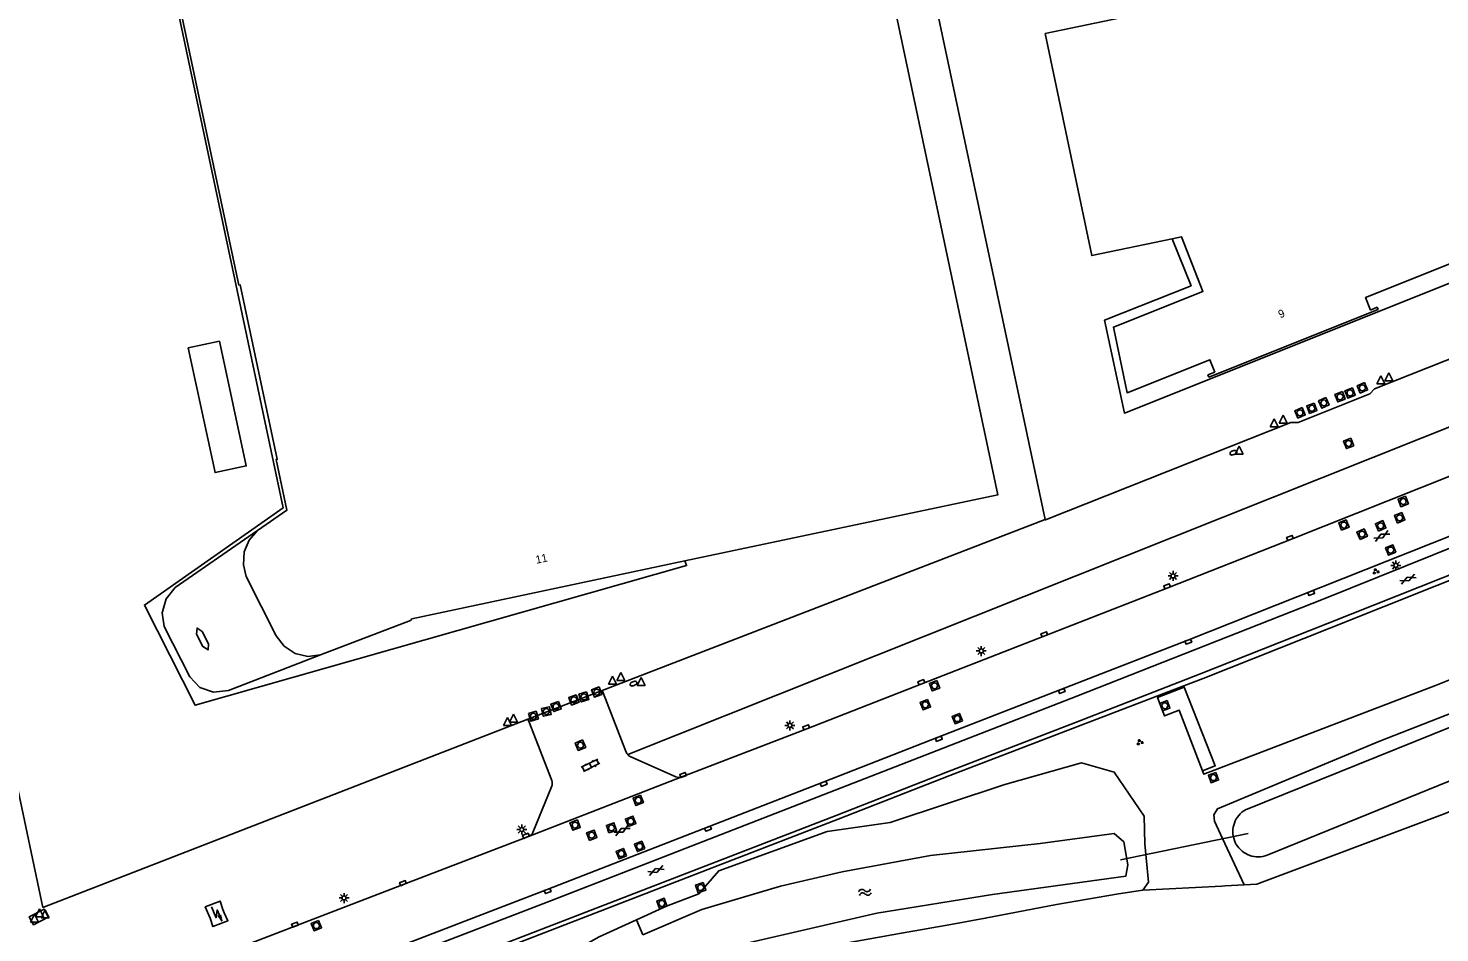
# Model space of a CAD drawing. Extents: x 131000 to 133013, y 393000 to 396501.
# Drawn here: x 131607.8 to 131784.2, y 394057.6 to 394170.7 of the extents above; entities that cross this region are included whole.
import ezdxf

# ---------------------------------------------------------------- set-up
doc = ezdxf.new("R2010")
doc.units = 0
for name, color, linetype in [('gg-afsc-hekwerk', 7, 'Continuous'), ('gg-afsc-muur', 7, 'Continuous'), ('gg-anno-huisnummerreeks BGT', 7, 'Continuous'), ('gg-bbg-hoofdgebouw', 7, 'Continuous'), ('gg-bbg-lage trafo', 7, 'Continuous'), ('gg-bbg-luifel en loopbrug', 7, 'Continuous'), ('gg-bbg-onder overbouw', 7, 'Continuous'), ('gg-bbg-overig bouwwerk', 7, 'Continuous'), ('gg-bbg-pand overbouw', 7, 'Continuous'), ('gg-bbg-pilaar onder overbouw', 7, 'Continuous'), ('gg-knt-verharding', 7, 'Continuous'), ('gg-kntw-bovenkant insteek waterloop', 7, 'Continuous'), ('gg-kwrk-duiker nz buis', 7, 'Continuous'), ('gg-kwrk-kunstwerk', 7, 'Continuous'), ('gt-grn-groengrens', 7, 'Continuous'), ('gt-symb-brandkraan', 7, 'Continuous'), ('gt-symb-gesloten verharding', 7, 'Continuous'), ('gt-symb-groenvak', 7, 'Continuous'), ('gt-symb-klinker verharding', 7, 'Continuous'), ('gt-symb-kolk', 7, 'Continuous'), ('gt-symb-lichtmast', 7, 'Continuous'), ('gt-symb-rioolschacht', 7, 'Continuous'), ('gt-symb-trafo symbool', 7, 'Continuous'), ('gt-symb-waterafsluiter', 7, 'Continuous'), ('gt-symb-watersymbool', 7, 'Continuous'), ('gx-grn-maaiveld', 7, 'Continuous')]:
    doc.layers.add(name, color=color, linetype=linetype)

# ---------------------------------------------------------------- blocks, each defined once
blk = doc.blocks.new('gt0-BR')
at = {"layer": 'gt-symb-brandkraan'}
for centre, radius, start, end in [((-0.24, 0), 0.206, 107.5669, 252.4331), ((0.6, -2.66), 3, 106.892, 107.5669), ((0, -0.69), 0.938, 73.108, 106.892), ((-0.6, -2.66), 3, 72.4331, 73.108), ((0.24, 0), 0.206, 287.567, 72.4331), ((0.6, 2.66), 3, 252.4331, 253.108), ((0, 0.69), 0.938, 253.108, 286.8921), ((-0.6, 2.66), 3, 286.8921, 287.567)]:
    blk.add_arc(centre, radius, start, end, dxfattribs=at)
blk = doc.blocks.new('gt0-WAFSL')
at = {"layer": 'gt-symb-waterafsluiter'}
for p, q in [((-0.5, -0.33), (0, 0.67)), ((0, 0.67), (0.5, -0.33)), ((0.5, -0.33), (-0.5, -0.33))]:
    blk.add_line(p, q, dxfattribs=at)
blk = doc.blocks.new('gt0-RS')
at = {"layer": 'gt-symb-rioolschacht'}
blk.add_lwpolyline([(-0.5, -0.5), (0.5, -0.5), (0.5, 0.5), (-0.5, 0.5)], close=True, dxfattribs=at)
blk.add_circle((0, 0), 0.375, dxfattribs=at)
blk = doc.blocks.new('gt0-LMAST')
at = {"layer": 'gt-symb-lichtmast'}
for p, q in [((-0.18, 0.17), (-0.45, 0.44)), ((-0.01, 0.25), (-0.01, 0.62)), ((0.17, 0.17), (0.44, 0.44)), ((-0.26, 0), (-0.63, 0)), ((-0.18, -0.18), (-0.45, -0.45)), ((-0.01, -0.25), (-0.01, -0.63)), ((0.44, -0.45), (0.17, -0.18)), ((0.24, 0), (0.62, 0))]:
    blk.add_line(p, q, dxfattribs=at)
blk.add_circle((-0.01, 0), 0.25, dxfattribs=at)
blk = doc.blocks.new('gt0-KOLK')
at = {"layer": 'gt-symb-kolk'}
blk.add_lwpolyline([(0, 0), (0.37, 0), (0.37, 0.4), (-0.38, 0.4), (-0.38, 0), (0, 0)], dxfattribs=at)
blk = doc.blocks.new('gt0-GRVAK')
at = {"layer": 'gt-symb-groenvak'}
for p, q in [((-0.11, 0.19), (-0.23, 0.24)), ((-0.18, 0.15), (0.09, 0.15)), ((-0.09, 0.21), (-0.16, 0.32)), ((-0.05, 0.21), (-0.05, 0.39)), ((0, 0.21), (0.06, 0.32)), ((0.02, 0.19), (0.13, 0.24)), ((0.26, -0.05), (0.2, 0.06)), ((0.31, -0.05), (0.31, 0.13)), ((0.35, -0.05), (0.41, 0.06)), ((-0.24, -0.23), (-0.36, -0.18)), ((-0.32, -0.26), (-0.05, -0.26)), ((-0.23, -0.21), (-0.29, -0.09)), ((-0.18, -0.2), (-0.18, -0.02)), ((-0.14, -0.21), (-0.07, -0.09)), ((-0.12, -0.23), (0, -0.18)), ((0.24, -0.07), (0.12, -0.02)), ((0.17, -0.11), (0.44, -0.11)), ((0.37, -0.07), (0.49, -0.02))]:
    blk.add_line(p, q, dxfattribs=at)
blk = doc.blocks.new('gt0-GESVH1')
at = {"layer": 'gt-symb-gesloten verharding'}
for p, q in [((-0.99, -0.26), (0.01, 0.24)), ((0.01, -0.26), (-0.99, 0.24)), ((0.01, 0.24), (1.01, -0.26)), ((1.01, 0.24), (0.01, -0.26))]:
    blk.add_line(p, q, dxfattribs=at)
blk = doc.blocks.new('gt0-HSP')
at = {"layer": 'gt-symb-trafo symbool'}
for points in [[(0.77, 0.75), (-0.53, 0), (0.47, 0), (-0.83, -0.75)], [(-0.22, -0.24), (-0.83, -0.75), (-0.08, -0.48)]]:
    blk.add_lwpolyline(points, dxfattribs=at)
blk = doc.blocks.new('gt0-KL1')
at = {"layer": 'gt-symb-klinker verharding'}
for p, q in [((-1.15, 0.3), (1.15, 0.3)), ((-1, -0.3), (-1, 0.3)), ((-0.5, 0.3), (-0.5, 0.45)), ((0, -0.3), (0, 0.3)), ((0.5, 0.3), (0.5, 0.45)), ((1, -0.3), (1, 0.3)), ((-1.15, -0.3), (1.15, -0.3)), ((-0.5, -0.45), (-0.5, -0.3)), ((0.5, -0.45), (0.5, -0.3))]:
    blk.add_line(p, q, dxfattribs=at)
blk = doc.blocks.new('gt0-WA')
at = {"layer": 'gt-symb-watersymbool'}
for centre, start, end in [((-0.32, 0.02), 28.0725, 151.9275), ((0.43, 0.42), 208.0725, 331.9275), ((-0.32, -0.43), 28.0725, 151.9275), ((0.43, -0.03), 208.0725, 331.9275)]:
    blk.add_arc(centre, 0.425, start, end, dxfattribs=at)

msp = doc.modelspace()

# ---------------------------------------------------------------- linework, layer by layer
at = {"layer": 'gg-afsc-hekwerk'}
for p, q in [((131734.92, 394109.32), (131719.36, 394182.53)), ((131679.55, 394087.93), (131734.92, 394109.32)), ((131679.55, 394087.93), (131670.26, 394084.34))]:
    msp.add_line(p, q, dxfattribs=at)
msp.add_lwpolyline([(131670.26, 394084.34), (131609.65, 394060.83), (131596.73, 394121.91)], dxfattribs=at)
at = {"layer": 'gg-afsc-muur'}
for points in [[(131601.35, 394030.98), (131614.49, 394035.92), (131629.93, 394041.86), (131645.01, 394047.7), (131658.83, 394053), (131708.78, 394072.33), (131722.7, 394077.78), (131738.68, 394083.93), (131754.2, 394089.99), (131770.17, 394096.31), (131790.43, 394104.36), (131804.54, 394110.08), (131817.76, 394115.46), (131831.28, 394121.15), (131843.77, 394126.43), (131857.26, 394132.22), (131869.25, 394137.5), (131889.47, 394146.44), (131902.64, 394152.37), (131917.81, 394159.34), (131931.26, 394165.62), (131945.53, 394172.39), (131973.93, 394186.1), (131986.46, 394192.33)], [(131752.23, 394088.53), (131754.64, 394089.46), (131770.46, 394095.73), (131790.64, 394103.79), (131804.72, 394109.47), (131818.04, 394114.9), (131831.67, 394120.58), (131843.98, 394125.84), (131857.57, 394131.66), (131889.74, 394145.84), (131902.89, 394151.77), (131918.16, 394158.78), (131931.49, 394165.02), (131945.8, 394171.83)], [(131752.23, 394088.53), (131723, 394077.32), (131709.04, 394071.84), (131694.56, 394066.25), (131659.04, 394052.51), (131614.67, 394035.45), (131601.5, 394030.45), (131603.09, 394026.28), (131601.15, 394025.59), (131600.97, 394026.07)]]:
    msp.add_lwpolyline(points, dxfattribs=at)
at = {"layer": 'gg-bbg-hoofdgebouw'}
for p, q in [((131734.92, 394170.07), (131796.18, 394182.91)), ((131776.39, 394135.87), (131775.55, 394135.51)), ((131755.24, 394127.41), (131756.11, 394127.76))]:
    msp.add_line(p, q, dxfattribs=at)
for points in [[(131635.42, 394253.1), (131701.46, 394242.58), (131729, 394112.41), (131689.87, 394104.14)], [(131636.46, 394107.94), (131640.14, 394110.48), (131638.81, 394116.83), (131638.94, 394116.86), (131634.32, 394138.66), (131634.14, 394138.63), (131616.21, 394223.29), (131616.37, 394223.33), (131610.12, 394252.85)], [(131734.92, 394170.07), (131740.73, 394142.31), (131750.77, 394144.42)], [(131791.58, 394152.98), (131793.37, 394144.45), (131774.94, 394137.07), (131775.55, 394135.51)], [(131750.77, 394144.42), (131751.95, 394144.67), (131754.62, 394137.84), (131743.43, 394133.37), (131745.15, 394125.16), (131755.5, 394129.29), (131756.11, 394127.76)], [(131776.39, 394135.87), (131776.5, 394135.59), (131755.36, 394127.12), (131755.24, 394127.41)], [(131689.87, 394104.14), (131655.76, 394096.9), (131655.57, 394096.69), (131644.36, 394092.4)]]:
    msp.add_lwpolyline(points, dxfattribs=at)
at = {"layer": 'gg-bbg-lage trafo'}
for points in [[(131630.4, 394059.85), (131629.94, 394060.88), (131631.81, 394061.62), (131632.15, 394060.56)], [(131632.15, 394060.56), (131632.29, 394060.15), (131632.76, 394059.15), (131630.9, 394058.42), (131630.56, 394059.47), (131630.4, 394059.85)]]:
    msp.add_lwpolyline(points, dxfattribs=at)
at = {"layer": 'gg-bbg-luifel en loopbrug'}
for points in [[(131689.87, 394104.14), (131690.09, 394103.55), (131628.69, 394086.1), (131622.34, 394098.61), (131639.68, 394110.79), (131608.55, 394257.91), (131635.49, 394253.56), (131635.42, 394253.1)], [(131791.58, 394152.98), (131791.82, 394153.03), (131794.08, 394142.31), (131744.8, 394122.62), (131742.33, 394134.25), (131753.13, 394138.54), (131750.77, 394144.42)]]:
    msp.add_lwpolyline(points, dxfattribs=at)
at = {"layer": 'gg-bbg-onder overbouw'}
msp.add_lwpolyline([(131644.36, 394092.4), (131642.77, 394092.19), (131641.18, 394092.57), (131639.82, 394093.47), (131638.81, 394094.79), (131635.06, 394102.19), (131634.7, 394103.65), (131634.82, 394105.27), (131635.44, 394106.75), (131636.46, 394107.94)], dxfattribs=at)
at = {"layer": 'gg-bbg-overig bouwwerk'}
msp.add_lwpolyline([(131627.81, 394130.77), (131631.16, 394115.18), (131635.06, 394116.02), (131631.71, 394131.61), (131627.81, 394130.77)], dxfattribs=at)
at = {"layer": 'gg-bbg-pand overbouw'}
msp.add_lwpolyline([(131644.36, 394092.4), (131632.84, 394087.95), (131630.96, 394087.74), (131629.28, 394088.31), (131628.01, 394089.65), (131624.82, 394095.94), (131624.57, 394097.66), (131625.07, 394099.41), (131626.18, 394100.8), (131636.46, 394107.94)], dxfattribs=at)
at = {"layer": 'gg-bbg-pilaar onder overbouw'}
msp.add_lwpolyline([(131629.57, 394095.33), (131630.36, 394093.78), (131630.3, 394093.01), (131629.65, 394093.43), (131628.86, 394094.98), (131628.92, 394095.74), (131629.57, 394095.33)], dxfattribs=at)
at = {"layer": 'gg-knt-verharding'}
for p, q in [((131765.88, 394106.94), (131785.7, 394114.83)), ((131679.67, 394087.63), (131679.55, 394087.93)), ((131682.46, 394080.42), (131679.67, 394087.63)), ((131670.4, 394083.99), (131670.26, 394084.34)), ((131670.4, 394083.99), (131673.15, 394076.91)), ((131682.53, 394080.25), (131682.46, 394080.42)), ((131688.75, 394077.15), (131683.05, 394079.7)), ((131670.34, 394069.68), (131689.51, 394077.13)), ((131673.15, 394076.91), (131673.24, 394076.68)), ((131673.22, 394075.9), (131670.87, 394070.2))]:
    msp.add_line(p, q, dxfattribs=at)
for points in [[(131872.74, 394143.97), (131867.02, 394141.44), (131854.66, 394136.07), (131841.36, 394130.38), (131828.95, 394125.1), (131815.59, 394119.53), (131802.74, 394114.24), (131788.72, 394108.53), (131752.72, 394094.23), (131721.54, 394082.09), (131707.14, 394076.46), (131672.65, 394063.06), (131628.39, 394046.03), (131613, 394040.13), (131612.45, 394039.92)], [(131734.92, 394109.32), (131734.94, 394109.26), (131765.59, 394121.46), (131766.53, 394121.46), (131775.48, 394125.04), (131776.08, 394125.64), (131797.92, 394134.34)], [(131841.86, 394129.07), (131797.2, 394110.44), (131769.65, 394099.36), (131738.87, 394087.22), (131673.22, 394061.68), (131626.1, 394043.57), (131606.37, 394036.03), (131600.29, 394033.74), (131600.32, 394033.66)], [(131765.88, 394106.94), (131750.22, 394100.78), (131719.51, 394088.79), (131705.11, 394083.15), (131690.72, 394077.59), (131689.51, 394077.13)], [(131670.34, 394069.68), (131654.78, 394063.72), (131625.9, 394052.61), (131615.18, 394048.42), (131609.96, 394046.42)], [(131610.31, 394059.61), (131609.8, 394060.62), (131607.93, 394059.64), (131608.46, 394058.66), (131610.31, 394059.61)]]:
    msp.add_lwpolyline(points, dxfattribs=at)
for centre, radius, start, end in [((131683.49, 394080.63), 1.03, 201.3132, 222.9484), ((131683.48, 394080.62), 1.03, 222.9144, 244.705), ((131672.1, 394076.32), 1.2, 339.446, 17.4814), ((131689.16, 394078.28), 1.2, 249.8416, 286.8509), ((131669.96, 394070.6), 0.996, 292.4091, 336.3961)]:
    msp.add_arc(centre, radius, start, end, dxfattribs=at)
at = {"layer": 'gg-kntw-bovenkant insteek waterloop'}
msp.add_line((131752.29, 394088.37), (131752.23, 394088.53), dxfattribs=at)
msp.add_lwpolyline([(131979.54, 394175.18), (131961.84, 394167.03), (131944.84, 394158.76), (131923.76, 394148.83), (131901.13, 394138.33), (131876.25, 394127.08), (131853.02, 394117.22), (131829.79, 394107.34), (131808.27, 394098.4), (131783.67, 394088.58), (131754.72, 394077.48), (131754.56, 394077.9)], dxfattribs=at)
at = {"layer": 'gg-kwrk-duiker nz buis'}
msp.add_line((131744.33, 394066.75), (131760.26, 394070.08), dxfattribs=at)
at = {"layer": 'gg-kwrk-kunstwerk'}
for points in [[(131752.29, 394088.37), (131748.96, 394087.07), (131749.82, 394084.76), (131751.64, 394085.49), (131754.56, 394077.9)], [(131754.56, 394077.9), (131756.15, 394078.51), (131752.29, 394088.37)]]:
    msp.add_lwpolyline(points, dxfattribs=at)
at = {"layer": 'gt-grn-groengrens'}
msp.add_line((131682.73, 394079.92), (131800.73, 394126.99), dxfattribs=at)
at = {"layer": 'gx-grn-maaiveld'}
msp.add_line((131684.64, 394057.4), (131683.83, 394059.27), dxfattribs=at)
for points in [[(131759.77, 394063.63), (131757.08, 394069.42), (131756.07, 394071.6), (131755.99, 394072.39), (131756.44, 394073.16), (131776.59, 394081.57), (131799.95, 394090.7), (131814.91, 394096.93), (131823.15, 394100.37), (131829.7, 394103.14), (131845.38, 394109.77), (131868.14, 394119.43), (131890.37, 394129.29), (131910.69, 394138.36), (131935.25, 394149.73), (131955.05, 394158.95), (131996.46, 394179.2)], [(132011.1, 394174), (132001.04, 394169.19), (131982.93, 394159.97), (131975.44, 394156.43), (131968.48, 394153.14), (131954.27, 394146.21), (131952.59, 394145.4), (131944.88, 394141.64), (131922.12, 394131.4), (131899.37, 394121.22), (131876.41, 394111.05), (131853.01, 394100.77), (131839.59, 394094.97), (131829.48, 394090.59), (131806.24, 394081.05), (131784.55, 394072.45), (131761.34, 394063.71), (131759.77, 394063.63)], [(131818.48, 394096.65), (131759.95, 394073.04), (131759.72, 394072.89), (131759.49, 394072.72), (131759.29, 394072.53), (131759.1, 394072.33), (131758.93, 394072.11), (131758.78, 394071.88), (131758.66, 394071.63), (131758.55, 394071.37), (131758.47, 394071.11), (131758.41, 394070.84), (131758.37, 394070.56), (131758.36, 394070.29), (131758.37, 394070.01), (131758.41, 394069.74), (131758.42, 394069.7), (131758.47, 394069.46), (131758.56, 394069.2), (131758.66, 394068.95), (131758.79, 394068.7), (131758.94, 394068.47), (131759.12, 394068.25), (131759.3, 394068.05), (131759.51, 394067.86), (131759.73, 394067.69), (131759.97, 394067.55), (131760.21, 394067.42), (131760.47, 394067.32), (131760.74, 394067.24), (131761.01, 394067.18), (131761.28, 394067.15), (131761.56, 394067.14), (131761.84, 394067.16), (131762.11, 394067.2), (131762.38, 394067.26), (131762.65, 394067.35), (131832.01, 394095.57)], [(131683.83, 394059.27), (131687.6, 394060.99), (131691.62, 394062.51), (131694.12, 394065.4), (131707.68, 394070.3), (131715.55, 394071.42), (131729.88, 394076.17), (131739.46, 394078.91), (131743.53, 394077.71), (131747.29, 394072.23), (131747.34, 394068.78), (131747.83, 394063.98), (131747.12, 394062.98)], [(131684.64, 394057.4), (131692.01, 394060.57), (131701.83, 394063.47), (131709.55, 394065.25), (131720.59, 394067.3), (131734.27, 394068.83), (131743.52, 394070.07), (131744.73, 394069.03), (131745.22, 394066.13), (131744.97, 394064.71), (131728.32, 394062.44), (131713.86, 394060.1), (131688.1, 394054.14), (131686.34, 394053.48)], [(131701.61, 394054.17), (131710.21, 394056.39), (131716.94, 394057.61), (131723.13, 394058.7), (131727.41, 394059.46), (131736.3, 394061.18), (131744.08, 394062.53), (131747.12, 394062.98)], [(131759.77, 394063.63), (131757.4, 394063.51), (131756.99, 394063.49), (131747.12, 394062.98)], [(131683.83, 394059.27), (131679.17, 394057.16), (131673.86, 394054.17), (131668.7, 394049.3), (131660.95, 394045.69)]]:
    msp.add_lwpolyline(points, dxfattribs=at)

# ---------------------------------------------------------------- block references
at = {"layer": 'gt-symb-brandkraan'}
for p, rotation in [((131758.43, 394117.67), -161.09393900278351), ((131683.46, 394088.8), -157.7196289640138)]:
    msp.add_blockref('gt0-BR', p, dxfattribs=dict(at, rotation=rotation))
at = {"layer": 'gt-symb-gesloten verharding'}
for p, rotation in [((131776.96, 394107.25), 27.51306118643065), ((131780.23, 394101.87), 23.898477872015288), ((131682.02, 394070.45), 27.384970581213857), ((131686.27, 394065.44), 22.07794163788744)]:
    msp.add_blockref('gt0-GESVH1', p, dxfattribs=dict(at, rotation=rotation))
at = {"layer": 'gt-symb-groenvak'}
for p in [(131776.21, 394102.82), (131746.72, 394081.47)]:
    msp.add_blockref('gt0-GRVAK', p, dxfattribs=at)
at = {"layer": 'gt-symb-klinker verharding', "rotation": 26.56505117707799}
msp.add_blockref('gt0-KL1', (131678.09, 394078.59), dxfattribs=at)
at = {"layer": 'gt-symb-kolk'}
for p, rotation in [((131765.57, 394106.82), 21.77743196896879), ((131750.22, 394100.78), 21.46106358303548), ((131768.07, 394100.31), -158.35809950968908), ((131734.87, 394094.78), 21.35437736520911), ((131752.72, 394094.23), -158.719833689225), ((131719.51, 394088.79), 21.28016631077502), ((131736.9, 394088.06), -158.77323173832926), ((131705.11, 394083.15), 21.407739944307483), ((131721.54, 394082.09), -158.64562263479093), ((131689.73, 394077.2), 21.152645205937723), ((131707.14, 394076.46), -158.77323173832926), ((131670.09, 394069.59), 21.971710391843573), ((131692.69, 394070.84), -158.7732317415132), ((131654.72, 394063.67), 21.04574081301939), ((131672.65, 394063.06), -158.95425918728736), ((131641.22, 394058.47), 21.09921225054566)]:
    msp.add_blockref('gt0-KOLK', p, dxfattribs=dict(at, rotation=rotation))
at = {"layer": 'gt-symb-lichtmast'}
for p in [(131778.74, 394103.58), (131750.89, 394102.27), (131726.93, 394092.88), (131703.01, 394083.58), (131669.51, 394070.56), (131647.29, 394062)]:
    msp.add_blockref('gt0-LMAST', p, dxfattribs=at)
at = {"layer": 'gt-symb-rioolschacht'}
for p, rotation in [((131774.55, 394125.78), -157.23027336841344), ((131769.73, 394123.9), -155.53707310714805), ((131771.75, 394124.66), -159.33669709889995), ((131773.01, 394125.14), -158.64562263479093), ((131766.75, 394122.66), -156.8690905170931), ((131768.23, 394123.22), -159.39030706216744), ((131772.82, 394118.83), 111.76950168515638), ((131779.65, 394111.57), -158.46463512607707), ((131779.2, 394109.53), 22.514112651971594), ((131772.23, 394108.63), 21.152645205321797), ((131776.83, 394108.53), 22.950363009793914), ((131774.51, 394107.49), 23.694971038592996), ((131778.09, 394105.5), 111.97171039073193), ((131721.08, 394088.53), -159.69875001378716), ((131676.01, 394086.77), -159.69875001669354), ((131677.26, 394087.14), -163.3776038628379), ((131678.87, 394087.74), -159.57138285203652), ((131672.56, 394085.31), -78.11724113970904), ((131673.78, 394085.94), -159.9336503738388), ((131719.93, 394086.16), -156.84657167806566), ((131749.86, 394086.04), -159.51770311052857), ((131670.95, 394084.72), -72.83405394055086), ((131723.92, 394084.43), 112.58900388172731), ((131676.83, 394081.1), -157.48588735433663), ((131755.94, 394077.05), -159.9336503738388), ((131684.05, 394074.21), -158.53893641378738), ((131676.16, 394071.11), -158.90078774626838), ((131680.7, 394070.77), 18.77911787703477), ((131683.11, 394071.59), 22.95036301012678), ((131678.24, 394069.85), 20.48229689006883), ((131681.93, 394067.55), 112.33338843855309), ((131684.22, 394068.45), 111.97171039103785), ((131691.86, 394063.3), -160.78568813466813), ((131687, 394061.32), 19.811811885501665), ((131643.82, 394058.55), -157.7196289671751)]:
    msp.add_blockref('gt0-RS', p, dxfattribs=dict(at, rotation=rotation))
at = {"layer": 'gt-symb-trafo symbool', "rotation": 82.35613021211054}
msp.add_blockref('gt0-HSP', (131631.36, 394060.05), dxfattribs=at)
at = {"layer": 'gt-symb-waterafsluiter'}
for p in [(131776.87, 394126.6), (131777.86, 394126.97), (131763.54, 394121.25), (131764.63, 394121.68), (131759.16, 394117.81), (131680.83, 394089.07), (131681.86, 394089.52), (131684.4, 394088.89), (131667.73, 394083.88), (131668.45, 394084.31), (131608.59, 394059.3), (131609.24, 394059.96), (131609.95, 394059.83)]:
    msp.add_blockref('gt0-WAFSL', p, dxfattribs=at)
at = {"layer": 'gt-symb-watersymbool', "rotation": -166.99249520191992}
msp.add_blockref('gt0-WA', (131712.43, 394062.72), dxfattribs=at)

# ---------------------------------------------------------------- texts
at = {"layer": 'gg-anno-huisnummerreeks BGT'}
for s, rotation, p in [('9', 21.8, (131764.27, 394134.46)), ('11', 12, (131671.33, 394103.78))]:
    msp.add_text(s, height=1, rotation=rotation, dxfattribs=at).set_placement(p)

doc.saveas('drawing.dxf')
